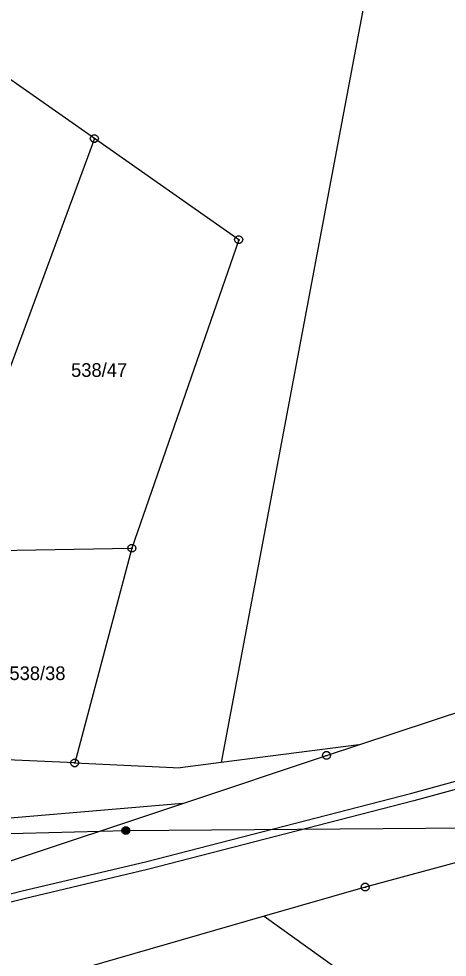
# Model space of a CAD drawing. Extents: x -759060 to -757386, y -1172273 to -1170948.
# Drawn here: x -758512.4 to -758459.2, y -1171855.5 to -1171739 of the extents above; entities that cross this region are included whole.
import ezdxf

# ---------------------------------------------------------------- set-up
doc = ezdxf.new("R2010")
doc.units = 0
for name, color, linetype in [('Vrstva 1', 7, 'Continuous'), ('Vrstva 13', 7, 'Continuous'), ('Vrstva 2', 7, 'Continuous'), ('Vrstva 6', 7, 'Continuous'), ('Vrstva 8', 7, 'Continuous')]:
    doc.layers.add(name, color=color, linetype=linetype)

msp = doc.modelspace()

# ---------------------------------------------------------------- linework, layer by layer
at = {"layer": 'Vrstva 1'}
for p, q in [((-758469.53, -1171737.1), (-758487.29, -1171831.32)), ((-758503, -1171753.9), (-758520.9, -1171741.36)), ((-758503, -1171753.9), (-758519.91, -1171799.73)), ((-758485.09, -1171766.45), (-758503, -1171753.9)), ((-758485.09, -1171766.45), (-758498.35, -1171804.74)), ((-758517.86, -1171805.06), (-758498.35, -1171804.74)), ((-758498.35, -1171804.74), (-758504.58, -1171828.11)), ((-758470.18, -1171829.12), (-758441.33, -1171819.56)), ((-758504.58, -1171828.11), (-758505.45, -1171831.39)), ((-758470.18, -1171829.12), (-758487.29, -1171831.32)), ((-758474.19, -1171830.46), (-758470.18, -1171829.12)), ((-758492.02, -1171836.4), (-758474.19, -1171830.46)), ((-758505.45, -1171831.39), (-758514.81, -1171830.94)), ((-758505.45, -1171831.39), (-758492.37, -1171831.98)), ((-758487.29, -1171831.32), (-758492.37, -1171831.98)), ((-758521.43, -1171846.19), (-758492.02, -1171836.4)), ((-758492.02, -1171836.4), (-758514.93, -1171838.37)), ((-758435.54, -1171837.67), (-758469.41, -1171846.8)), ((-758469.41, -1171846.8), (-758481.95, -1171850.42)), ((-758481.95, -1171850.42), (-758504.14, -1171856.82)), ((-758481.95, -1171850.42), (-758452.45, -1171871.51))]:
    msp.add_line(p, q, dxfattribs=at)
at = {"layer": 'Vrstva 13'}
for p, q in [((-758463.63, -1171835.13), (-758405.22, -1171819.25)), ((-758405, -1171820.23), (-758463.37, -1171836.09)), ((-758496.67, -1171843.65), (-758463.63, -1171835.13)), ((-758463.37, -1171836.09), (-758496.43, -1171844.63)), ((-758511.97, -1171847.26), (-758496.67, -1171843.65)), ((-758496.43, -1171844.63), (-758511.73, -1171848.24)), ((-758524.89, -1171850.54), (-758511.97, -1171847.26)), ((-758511.73, -1171848.24), (-758524.67, -1171851.52))]:
    msp.add_line(p, q, dxfattribs=at)
at = {"layer": 'Vrstva 6'}
for p, q in [((-758559.04, -1171841.32), (-758499.11, -1171839.78)), ((-758499.11, -1171839.78), (-758423.49, -1171839.14))]:
    msp.add_line(p, q, dxfattribs=at)
msp.add_lwpolyline([(-758499.26, -1171839.3), (-758498.95, -1171839.3), (-758498.7, -1171839.48), (-758498.6, -1171839.77), (-758498.7, -1171840.06), (-758498.95, -1171840.24), (-758499.26, -1171840.24), (-758499.51, -1171840.06), (-758499.61, -1171839.77), (-758499.51, -1171839.48), (-758499.26, -1171839.3), (-758499.23, -1171839.34), (-758498.99, -1171839.34), (-758498.83, -1171839.42), (-758499.39, -1171839.42), (-758499.47, -1171839.5), (-758498.75, -1171839.5), (-758498.75, -1171839.58), (-758499.47, -1171839.58), (-758499.51, -1171839.66), (-758498.71, -1171839.66), (-758498.67, -1171839.74), (-758499.55, -1171839.74), (-758499.55, -1171839.82), (-758498.67, -1171839.82), (-758498.7, -1171839.9), (-758499.51, -1171839.9), (-758499.5, -1171839.98), (-758498.69, -1171839.98), (-758498.74, -1171840.06), (-758499.46, -1171840.06), (-758499.38, -1171840.14), (-758498.82, -1171840.14), (-758498.93, -1171840.22), (-758499.27, -1171840.22)], dxfattribs=at)
at = {"layer": 'Vrstva 8'}
for p, q in [((-758503.12, -1171753.9), (-758502.88, -1171753.9)), ((-758485.21, -1171766.45), (-758484.97, -1171766.45)), ((-758498.47, -1171804.74), (-758498.23, -1171804.74)), ((-758474.31, -1171830.46), (-758474.07, -1171830.46)), ((-758505.57, -1171831.39), (-758505.33, -1171831.39)), ((-758469.53, -1171846.8), (-758469.29, -1171846.8))]:
    msp.add_line(p, q, dxfattribs=at)
for points in [[(-758502.85, -1171753.42), (-758502.6, -1171753.6), (-758502.5, -1171753.89), (-758502.6, -1171754.18), (-758502.85, -1171754.36), (-758503.16, -1171754.36), (-758503.41, -1171754.18), (-758503.51, -1171753.89), (-758503.41, -1171753.6), (-758503.16, -1171753.42)], [(-758484.94, -1171765.97), (-758484.69, -1171766.15), (-758484.59, -1171766.44), (-758484.69, -1171766.73), (-758484.94, -1171766.91), (-758485.25, -1171766.91), (-758485.5, -1171766.73), (-758485.6, -1171766.44), (-758485.5, -1171766.15), (-758485.25, -1171765.97)], [(-758498.2, -1171804.26), (-758497.95, -1171804.44), (-758497.85, -1171804.73), (-758497.95, -1171805.02), (-758498.2, -1171805.2), (-758498.51, -1171805.2), (-758498.76, -1171805.02), (-758498.86, -1171804.73), (-758498.76, -1171804.44), (-758498.51, -1171804.26)], [(-758474.04, -1171829.98), (-758473.79, -1171830.16), (-758473.69, -1171830.45), (-758473.79, -1171830.74), (-758474.04, -1171830.92), (-758474.35, -1171830.92), (-758474.6, -1171830.74), (-758474.7, -1171830.45), (-758474.6, -1171830.16), (-758474.35, -1171829.98)], [(-758505.3, -1171830.91), (-758505.05, -1171831.09), (-758504.95, -1171831.38), (-758505.05, -1171831.67), (-758505.3, -1171831.85), (-758505.61, -1171831.85), (-758505.86, -1171831.67), (-758505.96, -1171831.38), (-758505.86, -1171831.09), (-758505.61, -1171830.91)], [(-758469.26, -1171846.32), (-758469.01, -1171846.5), (-758468.91, -1171846.79), (-758469.01, -1171847.08), (-758469.26, -1171847.26), (-758469.57, -1171847.26), (-758469.82, -1171847.08), (-758469.92, -1171846.79), (-758469.82, -1171846.5), (-758469.57, -1171846.32)]]:
    msp.add_lwpolyline(points, close=True, dxfattribs=at)

# ---------------------------------------------------------------- texts
at = {"layer": 'Vrstva 2'}
for s, p in [('538/47', (-758505.893, -1171783.47)), ('538/38', (-758513.543, -1171821.1))]:
    msp.add_text(s, height=1.7, dxfattribs=at).set_placement(p)

doc.saveas('drawing.dxf')
